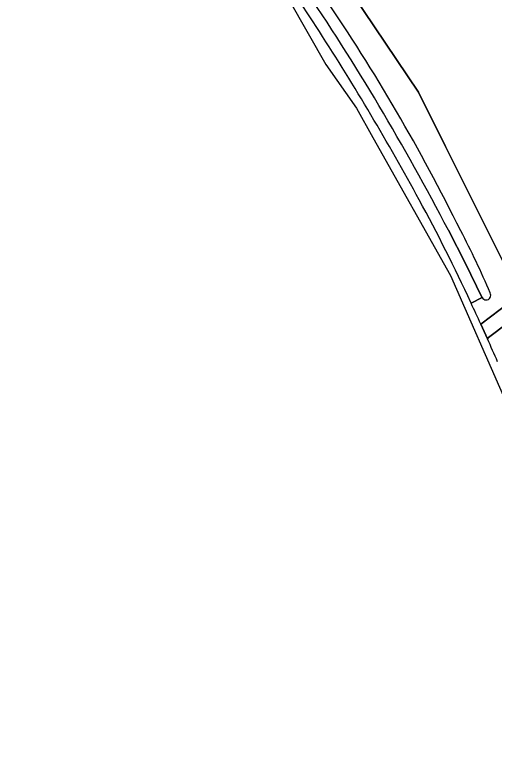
# Model space of a CAD drawing. Extents: x 160455 to 162082, y 388339 to 389736.
# Drawn here: x 160572.2 to 160689.7, y 388441.2 to 388623.8 of the extents above; entities that cross this region are included whole.
import ezdxf

# ---------------------------------------------------------------- set-up
doc = ezdxf.new("R2010")
doc.units = 0
for name, color, linetype in [('IMGEO_Fietspad_gesloten', 7, 'Continuous'), ('IMGEO_Groenvoorziening', 7, 'Continuous'), ('IMGEO_Waterloop', 7, 'Continuous')]:
    doc.layers.add(name, color=color, linetype=linetype)

msp = doc.modelspace()

# ---------------------------------------------------------------- linework, layer by layer
at = {"layer": 'IMGEO_Fietspad_gesloten'}
for points in [[(160574.82, 388710.91), (160574.14, 388711.72), (160572.35, 388710.06), (160572.35, 388710.06), (160587.45, 388694.96), (160611.83, 388666.53), (160639.49, 388627.54), (160648.43, 388611.61), (160655.95, 388600.93), (160660.01, 388593.71), (160679, 388559.85), (160692.55, 388529.11), (160702.86, 388501.79), (160707.89, 388486.56), (160715.28, 388462.44), (160720.45, 388424.01), (160723.24, 388373.68), (160723.03, 388370.89)], [(160708.11, 388564.2), (160695.99, 388555.1), (160686.45, 388547.94), (160688.1, 388544.3), (160688.39, 388544.67), (160710.35, 388561.25)], [(160684.09, 388553.1), (160684.02, 388553.26)], [(160688.1, 388544.3), (160686.45, 388547.94)]]:
    msp.add_lwpolyline(points, dxfattribs=at)
for centre, radius, start, end in [((160103.13, 388266.19), 648.59, 33.0331, 37.06292), ((160109.16, 388273.2), 639.71, 28.49744, 32.80085), ((160276.57, 388364.11), 449.22, 24.9027, 28.4949), ((160273.9, 388362.84), 452.17, 24.1645, 24.8838), ((160385.54, 388405.43), 332.9, 23.6, 24.6552)]:
    msp.add_arc(centre, radius, start, end, dxfattribs=at)
at = {"layer": 'IMGEO_Groenvoorziening'}
for points in [[(160581.5, 388727.64), (160577.24, 388725.8), (160586.74, 388715.47), (160592.32, 388709.41), (160615, 388684.74), (160633.74, 388660.65), (160652.29, 388633.02), (160671.22, 388604.84), (160677.84, 388591.55), (160680.76, 388585.67), (160694.46, 388558.16), (160695.99, 388555.1), (160708.11, 388564.2)], [(160694.46, 388558.16), (160680.76, 388585.67), (160677.84, 388591.55), (160671.22, 388604.84), (160652.29, 388633.02), (160633.74, 388660.65), (160615, 388684.74), (160592.32, 388709.41), (160586.74, 388715.47), (160577.24, 388725.8), (160572.21, 388723.64), (160576.5, 388717.27), (160606.92, 388683.53)], [(160686.73, 388554.58), (160682.73, 388562.83), (160678.54, 388570.98)], [(160710.35, 388561.25), (160688.39, 388544.67), (160688.1, 388544.3)], [(160686.45, 388547.94), (160695.99, 388555.1), (160694.46, 388558.16)], [(160684.02, 388553.26), (160684.09, 388553.1), (160686.78, 388554.47)], [(160686.78, 388554.47), (160684.09, 388553.1)]]:
    msp.add_lwpolyline(points, dxfattribs=at)
for centre, radius, start, end in [((160103.13, 388266.19), 648.59, 33.0331, 37.06292), ((160140.03, 388290.92), 606.97, 27.47727, 34.08983), ((160262.13, 388364.61), 467.36, 26.1826, 34.3442), ((160109.16, 388273.2), 639.71, 28.49744, 32.80085), ((160276.57, 388364.11), 449.22, 24.9027, 28.4949), ((160520.95, 388485.47), 181.86, 22.6825, 27.993), ((160687.69, 388554.97), 1.04, 202.2893, 208.5942), ((160687.77, 388555.01), 1.14, 208.4941, 30.9831), ((160273.9, 388362.84), 452.17, 24.1645, 24.8838), ((160385.54, 388405.43), 332.9, 23.6, 24.6552)]:
    msp.add_arc(centre, radius, start, end, dxfattribs=at)
at = {"layer": 'IMGEO_Waterloop'}
msp.add_lwpolyline([(160678.54, 388570.98), (160682.73, 388562.83), (160686.73, 388554.58)], dxfattribs=at)
for centre, radius, start, end in [((160140.03, 388290.92), 606.97, 27.47727, 34.08983), ((160262.13, 388364.61), 467.36, 26.1826, 34.3442), ((160520.95, 388485.47), 181.86, 22.6825, 27.993), ((160687.69, 388554.97), 1.04, 202.2893, 208.5942), ((160687.77, 388555.01), 1.14, 208.4941, 30.9831)]:
    msp.add_arc(centre, radius, start, end, dxfattribs=at)

doc.saveas('drawing.dxf')
